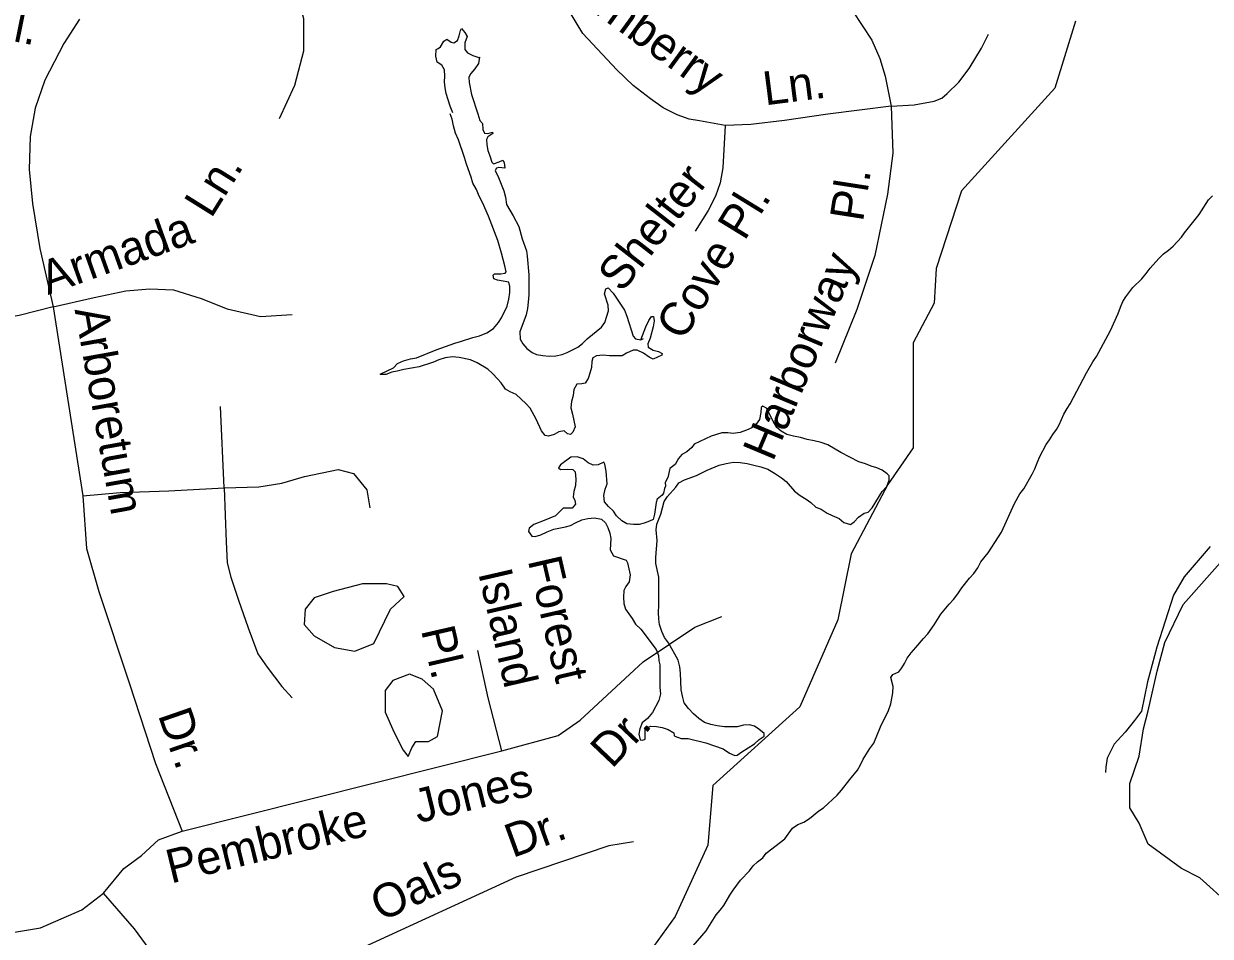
# Model space of a CAD drawing. Extents: x 2290055 to 2389491, y 66597 to 237875.
# Drawn here: x 2360795 to 2364140, y 177425 to 179998 of the extents above; entities that cross this region are included whole.
import ezdxf

# ---------------------------------------------------------------- set-up
doc = ezdxf.new("R2010")
doc.units = 0
for name, color, linetype in [('Exist Boundary Political City Limit New', 7, 'Continuous'), ('Exist Hydrographic Creek Single Shore', 7, 'Continuous'), ('Exist Hydrographic Island Shore', 7, 'Continuous'), ('Exist Hydrographic Pond Under 1500 Sq Ft', 7, 'Continuous'), ('Exist Hydrographic River Shore', 7, 'Continuous'), ('Exist Road Non-System Type 51', 7, 'Continuous'), ('Exist Road Non-System Type 51 Label', 7, 'Continuous'), ('Map Preparation Boundary City Limit Buffer Line', 7, 'Continuous')]:
    doc.layers.add(name, color=color, linetype=linetype)

msp = doc.modelspace()

# ---------------------------------------------------------------- linework, layer by layer
at = {"layer": 'Exist Boundary Political City Limit New'}
msp.add_lwpolyline([(2363760.2, 180005.6), (2363701.2, 179816.4), (2363438.2, 179526.7), (2363367.2, 179307.9), (2363361.2, 179210.3), (2363302.2, 179098), (2363302.2, 178802.3), (2363231.2, 178698.8), (2363127.8, 178503.7), (2363089.5, 178317.4), (2362983, 178072), (2362737.8, 177850.3), (2362723, 177681.8), (2362631.5, 177480.7), (2362545.8, 177362.5)], dxfattribs=at)
at = {"layer": 'Exist Hydrographic Creek Single Shore'}
msp.add_lwpolyline([(2364140, 178523.9), (2364066, 178438.9), (2364036.7, 178386.8), (2363989.1, 178240.2), (2363963.2, 178142.1), (2363946, 178060.1), (2363925.9, 178033.4), (2363899.7, 178000.2), (2363869.3, 177967), (2363849.4, 177927.5), (2363845.3, 177901.4), (2363844.7, 177886.7)], dxfattribs=at)
at = {"layer": 'Exist Hydrographic Island Shore'}
msp.add_lwpolyline([(2364196, 177512.9), (2364110.5, 177590), (2364059, 177615.7), (2363965, 177684.2), (2363939.2, 177744.1), (2363913.5, 177786.9), (2363913.5, 177855.5), (2363939.2, 177932.5), (2363952, 178009.6), (2363965, 178061), (2363990.5, 178172.3), (2364012, 178253.7), (2364063.2, 178360.7), (2364204.5, 178519.1)], dxfattribs=at)
at = {"layer": 'Exist Hydrographic Pond Under 1500 Sq Ft'}
for points in [[(2362004.3, 179747.5), (2361997.3, 179765.9), (2361985.8, 179801.3), (2361982.6, 179817.8), (2361981.1, 179834.8), (2361981.6, 179850.5), (2361980.6, 179868.1), (2361973.3, 179881.8), (2361960.1, 179890.3), (2361956.3, 179907), (2361957.3, 179925.7), (2361962.8, 179928.4), (2361969.8, 179933.3), (2361979.1, 179949.5), (2361987.1, 179954.8), (2361999.8, 179946.4), (2362007.6, 179944.7), (2362017.1, 179951.2), (2362022.1, 179963.8), (2362025.8, 179979.2), (2362028.6, 179985.2), (2362038.1, 179973.5), (2362044.3, 179962.3), (2362038.6, 179944.2), (2362038.1, 179925.6), (2362045.3, 179916.1), (2362060.8, 179909.1), (2362077.8, 179903.5), (2362079.3, 179903.7), (2362077.1, 179886.4), (2362066.1, 179871.3), (2362055.1, 179858.2), (2362049.6, 179847.9), (2362050.1, 179832.4), (2362056.8, 179798.7), (2362075.1, 179743.8), (2362080.1, 179725.8), (2362088.1, 179717), (2362089.1, 179699.8), (2362094.1, 179689.4), (2362102.6, 179688.7), (2362116.1, 179692.2), (2362117.6, 179689), (2362103.1, 179679.1), (2362099.3, 179672.3), (2362100.1, 179656.4), (2362103.1, 179640.8), (2362108.8, 179625.9), (2362114.3, 179608.3), (2362118.6, 179603.6), (2362134.6, 179608.5), (2362145.3, 179613.3), (2362149.1, 179607.4), (2362150.8, 179591), (2362133.6, 179593.1), (2362127.6, 179591.4), (2362124.1, 179584), (2362133.1, 179564.8), (2362148.1, 179527.1), (2362153.1, 179509.4), (2362155.6, 179488.2), (2362174.1, 179456.7), (2362190.1, 179426.2), (2362199.8, 179391.3), (2362211.6, 179358.3), (2362214.1, 179343.3), (2362218.6, 179290), (2362219.1, 179269.6), (2362218.3, 179233.8), (2362217.1, 179213.5), (2362214.6, 179195), (2362211.1, 179177.1), (2362193.1, 179129.2), (2362194.6, 179109.1), (2362202.1, 179095.7), (2362213.1, 179082.8), (2362228.3, 179071.2), (2362240.6, 179065.6), (2362258.1, 179062.5), (2362276.1, 179061.1), (2362294.6, 179061.6), (2362312.3, 179065.5), (2362326.6, 179070.9), (2362357.1, 179086.3), (2362370.1, 179096.8), (2362382.8, 179110), (2362423.3, 179142.4), (2362432.8, 179155.5), (2362443.6, 179188.4), (2362442.6, 179205.1), (2362431.8, 179236.2), (2362436.1, 179250.4), (2362442.1, 179253.4), (2362456.6, 179238.8), (2362488.6, 179190.9), (2362495.3, 179173.5), (2362513.1, 179117.7), (2362519.8, 179109.9), (2362534.6, 179106.7), (2362541.6, 179110.2)], [(2362141.3, 179351.7), (2362130.8, 179387.1), (2362104.6, 179455.6), (2362087.8, 179494.6), (2362078.8, 179511.7), (2362070.8, 179530.7), (2362060.6, 179548.6), (2362055.6, 179566), (2362042.6, 179602), (2362037.6, 179621.2), (2362020.1, 179670.5), (2362011.8, 179689.5), (2362006.1, 179710.8), (2362002.1, 179729.2), (2361997.3, 179744)], [(2362150.8, 179315.9), (2362141.3, 179351.7)], [(2362534.6, 179106.7), (2362548.8, 179143.2), (2362557.3, 179161), (2362564.3, 179172.9), (2362570.1, 179172.6), (2362572.1, 179160.3), (2362569.6, 179143.9), (2362560.3, 179111.3), (2362554.1, 179095.4), (2362555.1, 179086), (2362569.6, 179077.8), (2362584.6, 179074.4), (2362594.8, 179067.9), (2362593.6, 179063.4), (2362569.6, 179052.5), (2362557.6, 179057.8), (2362541.6, 179068.9), (2362524.1, 179078), (2362512.6, 179077.4), (2362494.1, 179068.9), (2362482.1, 179062.1), (2362445.8, 179062.1), (2362428.3, 179063.5), (2362409.6, 179061.5), (2362399.1, 179056.1), (2362396.1, 179046.1), (2362395.1, 179029.3), (2362390.3, 179012.6), (2362385.8, 178998), (2362377.8, 178984.5), (2362367.8, 178982.7), (2362353.6, 178982), (2362345.1, 178966.7), (2362343.8, 178950.3), (2362339.1, 178932.9), (2362337.3, 178915.4), (2362341.8, 178897.4), (2362348.8, 178861.7), (2362342.8, 178846.6), (2362335.8, 178839.9), (2362327.6, 178842.2), (2362317.8, 178849.9), (2362303.6, 178847.3), (2362289.6, 178840), (2362274.3, 178835.2), (2362264.8, 178837.3), (2362254.6, 178850.3), (2362239.1, 178883.2), (2362222.6, 178914.6), (2362210.3, 178926.9), (2362182.6, 178952.6), (2362165.6, 178960), (2362153.1, 178968.1), (2362140.6, 178985.2), (2362130.6, 178997.2), (2362117.1, 179011.4), (2362103.3, 179023.8), (2362073.3, 179042.4), (2362054.1, 179050.2), (2362022.3, 179057.5), (2362003.1, 179058.8), (2361983.1, 179055.8), (2361964.6, 179050.2), (2361950.3, 179044.1), (2361909.1, 179030.7), (2361865.8, 179022.9), (2361847.1, 179018.7), (2361832.1, 179015.3), (2361815.3, 179009.5), (2361800.6, 179008.7), (2361799.6, 179010.3), (2361819.6, 179019.2), (2361837.1, 179028.4), (2361848.6, 179040.6), (2361865.6, 179048), (2361885.1, 179053.1), (2361902.3, 179056.6), (2361957.6, 179078.5), (2362009.6, 179097.3), (2362025.6, 179101.9), (2362060.3, 179113.9), (2362079.8, 179117.9), (2362100.6, 179126.4), (2362119.1, 179138.9), (2362133.1, 179156), (2362141.3, 179168.6), (2362157.1, 179201.5), (2362162.6, 179221.5), (2362164.6, 179240.6), (2362165.3, 179257.4), (2362162.1, 179269.5), (2362145.8, 179271.9), (2362130.1, 179275.4), (2362119.6, 179278.9), (2362118.1, 179289.4), (2362122.3, 179293.1), (2362139.6, 179293.4), (2362152.1, 179295), (2362154.6, 179298.8), (2362150.8, 179315.9)], [(2362854.7, 178017.1), (2362840.9, 178021), (2362823.7, 178020.2), (2362805.7, 178015.9), (2362769.9, 178015.9), (2362749.9, 178018.1), (2362731.7, 178022.1), (2362713.9, 178028.1), (2362698.4, 178039), (2362682.7, 178052.6), (2362668.7, 178067.1), (2362656.9, 178083.2), (2362652.4, 178098.2), (2362648.4, 178120.1), (2362646.4, 178167.2), (2362644.2, 178184.3), (2362639.4, 178203.5), (2362612.4, 178252.2), (2362601.4, 178267.9), (2362593.4, 178284), (2362586.9, 178304), (2362584.7, 178319.4), (2362583.9, 178338.7), (2362584.7, 178357.4), (2362584.9, 178437.6), (2362576.4, 178475.8), (2362576.9, 178492.6), (2362580.9, 178540.7), (2362577.2, 178571.4), (2362579.7, 178586.9), (2362590.9, 178615.6), (2362600.4, 178650.8), (2362609.4, 178664.9), (2362632.7, 178691.2), (2362641.2, 178703.6), (2362657.9, 178712.1), (2362691.4, 178724.5), (2362721.4, 178739.3), (2362755.7, 178753.4), (2362774.9, 178758.6), (2362795.4, 178761.5), (2362814.9, 178760.8), (2362833.9, 178757.9), (2362853.4, 178753.7), (2362872.4, 178748.9), (2362892.2, 178741.9), (2362911.4, 178731), (2362930.9, 178717.8), (2362944.4, 178707.1), (2362967.4, 178680.5), (2362983.7, 178667.6), (2363000.2, 178657.8), (2363013.4, 178648), (2363028.2, 178635.2), (2363043.2, 178628.9), (2363059.9, 178618.4), (2363073.4, 178611.6), (2363093.7, 178602.6), (2363107.2, 178592.2), (2363125.9, 178585.7), (2363135.9, 178593.2), (2363148.4, 178606.4), (2363163.9, 178618.3), (2363175.7, 178621.2), (2363186.9, 178633.1), (2363214.4, 178679.6), (2363227.9, 178693.7), (2363234.9, 178711.1), (2363234.9, 178723.2), (2363229.4, 178729.2), (2363214.4, 178739.6), (2363200.2, 178746.2), (2363184.2, 178750.5), (2363167.7, 178757.1), (2363149.2, 178762.5), (2363098.4, 178789.2), (2363061.2, 178810.8), (2363042.7, 178817.2), (2363023.2, 178822.5), (2363003.4, 178826.3), (2362984.9, 178831.3), (2362964.9, 178835), (2362946.2, 178839.9), (2362930.4, 178849.6), (2362917.9, 178859.6), (2362907.4, 178877.7), (2362888.4, 178914), (2362878.4, 178919.7), (2362873.7, 178916.1), (2362872.4, 178901.6), (2362869.2, 178882.4), (2362859.4, 178869.4), (2362847.7, 178858.5), (2362832.7, 178851.8), (2362814.4, 178845.5), (2362795.2, 178843.1), (2362779.7, 178844.8), (2362762.4, 178844.2), (2362732.7, 178835.1), (2362684.9, 178812.3)], [(2362684.9, 178812.3), (2362677.9, 178802.9)], [(2362677.9, 178802.9), (2362663.9, 178791.3), (2362650.4, 178784), (2362640.2, 178772.4), (2362630.9, 178755.8), (2362616.4, 178743.7), (2362610.4, 178719), (2362602.9, 178704.8), (2362604.4, 178694.5), (2362601.2, 178687.7), (2362598.4, 178674.8), (2362594.4, 178669.3), (2362580.4, 178657.8), (2362577.7, 178648.4), (2362573.4, 178615.2), (2362569.4, 178600), (2362559.2, 178595.1), (2362543.9, 178590.1), (2362529.4, 178585.9), (2362514.2, 178586), (2362495.4, 178587.9), (2362480.7, 178596.8), (2362465.9, 178611), (2362456.9, 178623.3), (2362443.4, 178636.9), (2362432.4, 178650.2)], [(2362432.4, 178650.2), (2362429.7, 178668), (2362434.2, 178685.6), (2362439.2, 178701.1), (2362436.9, 178736.2), (2362433.2, 178756.7), (2362429.9, 178762.1), (2362414.4, 178754.7), (2362399.7, 178753.2), (2362385.9, 178760.2), (2362371.7, 178771.6), (2362355.2, 178776.6), (2362337.4, 178776.2), (2362307.9, 178754.2), (2362302.7, 178745.5), (2362307.9, 178741.3), (2362326.9, 178742), (2362342.4, 178741.3), (2362348.9, 178734.3), (2362351.4, 178714.4), (2362350.4, 178696.2), (2362345.2, 178679.5), (2362343.9, 178664.3), (2362348.2, 178653.8), (2362350.2, 178643.9), (2362341.2, 178632.5), (2362315.7, 178631.9), (2362293.4, 178610.4), (2362261.9, 178597.3), (2362232.4, 178586.3), (2362219.7, 178575.8), (2362217.9, 178566), (2362226.9, 178553.4), (2362236.9, 178552), (2362252.9, 178557.3), (2362270.4, 178565.9), (2362288.9, 178573), (2362321.7, 178579.2), (2362336.2, 178583.2), (2362349.9, 178590.7), (2362368.4, 178598.9), (2362384.9, 178603.3), (2362404.2, 178604.8), (2362423.2, 178600.8), (2362434.4, 178591.2), (2362441.2, 178577.6), (2362447.2, 178562), (2362449.4, 178546.5), (2362448.2, 178514.7), (2362456.9, 178497.7), (2362492.7, 178485.5), (2362496.9, 178477.6), (2362503.9, 178443.8), (2362501.9, 178424.9), (2362491.7, 178411.6), (2362486.9, 178400.1), (2362485.9, 178381.3), (2362486.7, 178363.7), (2362491.4, 178347.7), (2362510.2, 178320.7), (2362519.4, 178305.1), (2362534.2, 178291.4), (2362577.2, 178233.5), (2362583.9, 178216.9), (2362585.4, 178201.7), (2362587.9, 178190.4), (2362588.4, 178126.8), (2362589.7, 178108.4), (2362584.9, 178090.2), (2362567.4, 178055.5), (2362553.2, 178039.3), (2362537.9, 178026.5), (2362531.2, 178010.3), (2362528.7, 177994.6), (2362532.9, 177978.7), (2362540.4, 177978.4), (2362546.4, 177981.1), (2362546.4, 178008.4), (2362550.7, 178012.4), (2362562.7, 178017.6), (2362578.7, 178016.4), (2362594.4, 178013.8), (2362611.7, 178008.4), (2362627.2, 177999), (2362628.2, 177991), (2362630.7, 177988.9), (2362648.4, 177982.7), (2362667.4, 177982.2), (2362717.7, 177970.1), (2362766.7, 177953.4), (2362784.7, 177941.7), (2362799.4, 177934.3), (2362806.2, 177936), (2362819.4, 177945.2), (2362855.2, 177967.6), (2362867.9, 177979.4), (2362882.4, 177989.1), (2362881.9, 177996.9), (2362867.4, 178008.9), (2362854.7, 178017.1)], [(2361728, 178228.8), (2361781.7, 178250.3), (2361828.2, 178347), (2361867.6, 178382.8), (2361849.7, 178411.5), (2361817.5, 178418.7), (2361749.5, 178418.7), (2361667.1, 178397.2)], [(2361667.1, 178397.2), (2361613.5, 178379.3), (2361588.4, 178347), (2361584.8, 178304), (2361613.5, 178271.8), (2361670.7, 178239.5), (2361728, 178228.8)], [(2361881.9, 178164.3), (2361835.4, 178146.4), (2361813.9, 178117.7), (2361813.9, 178056.8), (2361839, 177999.5), (2361864, 177949.3), (2361878.3, 177931.4), (2361889.1, 177956.5), (2361899.8, 177974.4), (2361935.6, 177974.4), (2361960.7, 177988.7)], [(2361960.7, 177988.7), (2361975, 178060.4), (2361949.9, 178121.3), (2361917.7, 178150), (2361881.9, 178164.3)]]:
    msp.add_lwpolyline(points, dxfattribs=at)
at = {"layer": 'Exist Hydrographic River Shore'}
for points in [[(2363245, 178111.6), (2363245.5, 178129.2), (2363239.5, 178154.5), (2363244.7, 178162.9), (2363261.5, 178170.7), (2363270.2, 178181.6), (2363278.2, 178194.4), (2363285.2, 178208.9), (2363296.2, 178224.2), (2363309.7, 178238.8), (2363331.5, 178265.1), (2363343.7, 178277.7), (2363361.5, 178302.8), (2363380.5, 178332.8), (2363403.5, 178361), (2363416, 178374.8), (2363428.5, 178390.9), (2363439.2, 178407.6), (2363460.7, 178434.4), (2363473, 178447.9), (2363484.2, 178463.9), (2363493.2, 178480.4), (2363513.5, 178506.6), (2363543.2, 178551.3), (2363551, 178564.3), (2363587.5, 178644.9), (2363602.7, 178673), (2363614.2, 178686.6), (2363638, 178728.3), (2363645.2, 178743.4), (2363651.5, 178759.7), (2363659.7, 178777.5), (2363677.2, 178812.1), (2363686.5, 178825), (2363695.7, 178840.2), (2363706.7, 178853.8), (2363714, 178867.5), (2363727.5, 178897.6), (2363736.2, 178913), (2363745, 178926.2), (2363791, 179013.9), (2363808.7, 179044.8), (2363819, 179059.8), (2363858.7, 179133.5), (2363880.5, 179181.5), (2363886.5, 179198.8), (2363893.5, 179215.2), (2363901.7, 179228.5), (2363922, 179254.3), (2363946.5, 179278.5), (2363959.5, 179293.7), (2363970.7, 179309.2), (2363995, 179336), (2364008, 179349.7), (2364021.7, 179359.4), (2364035, 179371), (2364058.5, 179396), (2364067.7, 179409.1), (2364108.5, 179460.6), (2364135.2, 179501.6), (2364146, 179513.4)], [(2362681.5, 177397.9), (2362718.7, 177440.5), (2362746.7, 177485.3), (2362758.5, 177498.7), (2362768.2, 177511.3), (2362785, 177540.8), (2362794.5, 177554.6), (2362815.2, 177583.2), (2362840.7, 177609.5), (2362851.2, 177623.3), (2362863.2, 177634.7), (2362878, 177646.4), (2362887.7, 177659.3), (2362940.5, 177699.9), (2362962.2, 177730.2), (2362977.2, 177740.1), (2362993.7, 177746.6), (2363009.5, 177756.7), (2363036.2, 177778.4), (2363049.5, 177786.9), (2363088.2, 177822.8), (2363100.5, 177836.7), (2363123.7, 177867.2), (2363145.2, 177893.1), (2363154, 177908.3), (2363161.7, 177924.7), (2363180, 177954), (2363191.5, 177969.8), (2363210.2, 178015.2), (2363232.5, 178061.3), (2363239, 178080), (2363245, 178111.6)]]:
    msp.add_lwpolyline(points, dxfattribs=at)
at = {"layer": 'Exist Road Non-System Type 51'}
msp.add_line((2361359.9, 178689.5), (2361349.1, 178918.9), dxfattribs=at)
for points in [[(2362772, 179711.7), (2362699.5, 179724.8), (2362670.6, 179728.9), (2362637.1, 179741), (2362597.1, 179761.5), (2362561.8, 179786.6), (2362512.5, 179823.9), (2362466.9, 179868.5), (2362371.1, 179970.9), (2362330.2, 180037.9), (2362304.1, 180101.7), (2362296.7, 180164.9), (2362298.5, 180233.8), (2362309.3, 180294.8), (2362351.6, 180378), (2362393.4, 180431.1), (2362421.2, 180457.4), (2362479, 180501.8), (2362554.9, 180551.3), (2362629.7, 180604.2)], [(2362629.7, 180604.2), (2362681.8, 180528.8), (2362819.5, 180333.8), (2362869.7, 180277.1), (2362912.5, 180238.9), (2362959, 180202.6), (2363039, 180137.5), (2363096.5, 180081.6), (2363131.1, 180035.1), (2363185.9, 179952.3), (2363208.3, 179900.2), (2363223.2, 179850.9), (2363239.9, 179766.2)], [(2361515.3, 179731.5), (2361558.9, 179825), (2361583.8, 179921.5), (2361583.8, 180011.9), (2361562, 180099.1), (2361487.3, 180201.9), (2361393, 180307.5)], [(2360951.3, 180011.5), (2360907.9, 179942.2), (2360854.4, 179839.4), (2360826.9, 179760.5), (2360812.7, 179680.7), (2360809.4, 179587.2), (2360819.4, 179491.2), (2360840.3, 179364.6), (2360877.2, 179199.5)], [(2363239.9, 179766.2), (2363305, 179769.9), (2363361.7, 179780.1), (2363383.1, 179788.5), (2363398, 179801.5), (2363430.6, 179833.2), (2363460.3, 179872.3), (2363494.8, 179929), (2363514.3, 179969)], [(2363239.9, 179766.2), (2363061.3, 179742.9), (2362939.4, 179725.2), (2362844.6, 179714.5), (2362772, 179711.7)], [(2363239.9, 179766.2), (2363244.6, 179633.6), (2363230.2, 179518), (2363194, 179344.6), (2363143.5, 179192.9), (2363082.1, 179041.1)], [(2362772, 179711.7), (2362765.5, 179591.7), (2362758.1, 179549.8), (2362745, 179511.7), (2362724.6, 179471.6), (2362687.7, 179413.2)], [(2360877.2, 179199.5), (2360781.3, 179175.4), (2360726.3, 179166.3), (2360673.6, 179161.7), (2360625.5, 179164), (2360566, 179184.6), (2360517.9, 179209.8), (2360435.5, 179251), (2360364.5, 179278.5), (2360270.6, 179299.2), (2360197.3, 179308.3), (2360142.3, 179308.3), (2360046.1, 179296.9), (2359867.5, 179260.2), (2359716.3, 179223.6), (2359501, 179173.1)], [(2360877.2, 179199.5), (2360993.1, 179226.5), (2361082.1, 179245.4), (2361149.6, 179250.8), (2361217, 179248.1), (2361295.2, 179223.8), (2361368, 179194.1), (2361462.4, 179172.5), (2361551.4, 179177.9)], [(2360877.2, 179199.5), (2360960.8, 178666.6)], [(2361359.9, 178689.5), (2361457, 178692.2), (2361521.8, 178703), (2361586.5, 178721.9), (2361680.9, 178740.8), (2361724, 178730), (2361761.8, 178684.2), (2361769.9, 178632.9)], [(2360960.8, 178666.6), (2361066, 178676.1), (2361203.5, 178681.5), (2361359.9, 178689.5)], [(2361359.9, 178689.5), (2361362.6, 178612.6), (2361365.3, 178537.1), (2361368, 178477.7), (2361378.8, 178437.3), (2361400.4, 178372.5), (2361427.4, 178294.3), (2361454.3, 178221.4), (2361481.3, 178183.6), (2361521.8, 178129.7), (2361551.4, 178097.3)], [(2360960.8, 178666.6), (2360971.6, 178518.2), (2361006.6, 178396.8), (2361092.9, 178136.4), (2361165.8, 177912.5), (2361241.3, 177720.9)], [(2361241.3, 177720.9), (2362142.1, 177947.5), (2362301.2, 177990.7), (2362363.2, 178033.9), (2362541.2, 178198.5), (2362686.9, 178297), (2362762.4, 178326.6)], [(2362142.1, 177947.5), (2362104.3, 178097.3), (2362074.6, 178230.9)], [(2360223.6, 177760.9), (2360256.2, 177740.1), (2360362.7, 177657.8), (2360469.2, 177560.9), (2360556.3, 177497.9), (2360631.7, 177448.4), (2360728.8, 177429.5), (2360842.1, 177448.4), (2360958.1, 177499.6), (2361019.6, 177546.3), (2361076.8, 177615.7), (2361126.1, 177652.9), (2361174.5, 177696.5), (2361241.3, 177720.9)], [(2362514.2, 177691.2), (2362444.1, 177680.4), (2362182.5, 177591.4), (2361753.7, 177394.4), (2361672.8, 177351.2), (2361610.4, 177285.3), (2361527.7, 177202.5), (2361397.7, 177059.8), (2361343.8, 177024.7), (2361270.9, 177019.4), (2361198.1, 177040.9)], [(2361198.1, 177040.9), (2361214.3, 177165.1), (2361211.6, 177270.3), (2361181.9, 177343.1), (2361106.4, 177445.7), (2361019.6, 177546.3)]]:
    msp.add_lwpolyline(points, dxfattribs=at)
at = {"layer": 'Map Preparation Boundary City Limit Buffer Line'}
msp.add_lwpolyline([(2363760.2, 180005.6), (2363701.2, 179816.4), (2363438.2, 179526.7), (2363367.2, 179307.9), (2363361.2, 179210.3), (2363302.2, 179098), (2363302.2, 178802.3), (2363231.2, 178698.8), (2363127.8, 178503.7), (2363089.5, 178317.4), (2362983, 178072), (2362737.8, 177850.3), (2362723, 177681.8), (2362631.5, 177480.7), (2362545.8, 177362.5)], dxfattribs=at)

# ---------------------------------------------------------------- texts
at = {"layer": 'Exist Road Non-System Type 51 Label'}
for s, rotation, p in [('Turnberry', 323.9107, (2362278.9, 180118.5)), ('Pl.', 348.5501, (2360679.1, 179966.5)), ('Ln.', 7.2683, (2362884.9, 179768)), ('Ln.', 58.0707, (2361323, 179446.9)), ('Shelter', 52.125, (2362481.4, 179237.3)), ('Pl.', 81.1194, (2363160.6, 179437.7)), ('Cove Pl.', 58.4708, (2362653.3, 179100.7)), ('Armada', 19.67, (2360862.7, 179233.1)), ('Harborway', 67.2326, (2362906.7, 178761)), ('Arboretum', 280.1562, (2360937.7, 179192.1)), ('Forest', 282.9743, (2362215.5, 178485.2)), ('Island', 282.9743, (2362075.6, 178449.9)), ('Pl.', 282.9743, (2361914.3, 178288.7)), ('Dr.', 289.078, (2361172.2, 178049.2)), ('Dr.', 46.4654, (2362452.7, 177895.4)), ('Jones', 13.7238, (2361906.7, 177743.6)), ('Pembroke', 13.7238, (2361209.3, 177573.3)), ('Dr.', 19.9803, (2362172.8, 177645.3)), ('Oals', 25.3455, (2361801.7, 177464.8))]:
    msp.add_text(s, height=95, rotation=rotation, dxfattribs=at).set_placement(p)

doc.saveas('drawing.dxf')
